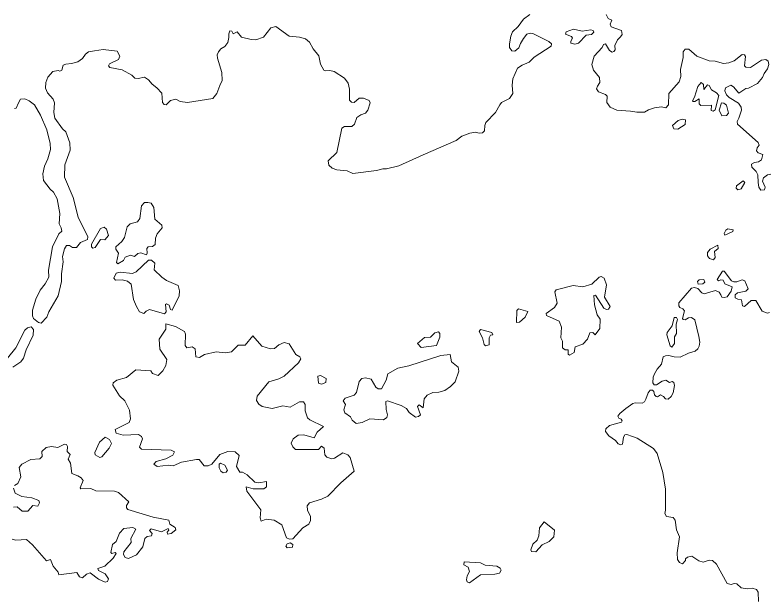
# Model space of a CAD drawing. Extents: x 369010 to 735936, y 6377141 to 6616555.
# Drawn here: x 445908 to 447892, y 6475191 to 6476731 of the extents above; entities that cross this region are included whole.
import ezdxf

# ---------------------------------------------------------------- set-up
doc = ezdxf.new("R2010")
doc.units = 0
doc.header["$LTSCALE"] = 40
doc.layers.add('3', color=7, linetype='Continuous', lineweight=13)

msp = doc.modelspace()

# ---------------------------------------------------------------- linework, layer by layer
at = {"layer": '3'}
for points in [[(447069.01, 6476401.35), (447084.23, 6476412.44), (447105.42, 6476420.71), (447120.31, 6476422.7), (447129.75, 6476420.22), (447138.52, 6476421.04), (447143.98, 6476426.67), (447144.48, 6476440.41), (447146.96, 6476448.52), (447172.45, 6476474.34), (447184.03, 6476494.69), (447188.5, 6476500.65), (447209.19, 6476511.74), (447217.96, 6476524.98), (447216.47, 6476546.66), (447218.62, 6476563.21), (447230.37, 6476591.35), (447242.46, 6476598.96), (447261.65, 6476607.57), (447274.56, 6476620.81), (447319.25, 6476649.77), (447319.75, 6476655.23), (447313.29, 6476662.02), (447271.09, 6476682.87), (447263.97, 6476683.2), (447255.37, 6476680.72), (447246.43, 6476669.8), (447238.65, 6476656.22), (447233.68, 6476644.97), (447223.75, 6476636.36), (447215.98, 6476637.52), (447209.85, 6476645.47), (447209.85, 6476655.73), (447213.33, 6476675.92), (447217.63, 6476687.01), (447232.69, 6476701.57), (447246.1, 6476720.61), (447262.98, 6476733.02)], [(447463.9, 6476732.52), (447469.36, 6476722.59), (447479.29, 6476717.63), (447474.33, 6476707.7), (447477.31, 6476700.25), (447503.95, 6476690.81), (447506.1, 6476680.22), (447501.64, 6476673.6), (447494.02, 6476666.32), (447487.07, 6476650.93), (447487.9, 6476639.84), (447484.59, 6476635.54), (447479.79, 6476633.88), (447473, 6476637.69), (447462.25, 6476655.23), (447457.12, 6476653.41), (447453.47, 6476646.13), (447432.29, 6476623.45), (447426.17, 6476601.11), (447430.63, 6476586.55), (447446.52, 6476566.69), (447447.68, 6476553.94), (447441.06, 6476544.01), (447438.58, 6476536.73), (447444.04, 6476528.95), (447462.58, 6476522), (447466.38, 6476517.37), (447466.05, 6476501.48), (447474.16, 6476489.07), (447492.37, 6476480.79), (447527.79, 6476478.64), (447544.5, 6476475.33), (447564.53, 6476475.16), (447575.29, 6476481.62), (447590.84, 6476487.24), (447609.88, 6476489.89), (447621.46, 6476486.75), (447628.08, 6476494.86), (447628.58, 6476524.65), (447656.05, 6476555.6), (447660.52, 6476569.17), (447659.53, 6476587.87), (447666.97, 6476619.98), (447666.97, 6476634.71), (447671.77, 6476641.83), (447681.21, 6476641.83), (447703.05, 6476623.12), (447735.49, 6476610.88), (447750.55, 6476609.72)], [(446007.47, 6476583.07), (446021.04, 6476584.89), (446025.51, 6476583.24), (446030.64, 6476586.05), (446034.44, 6476598.96), (446041.23, 6476601.94), (446056.29, 6476603.76), (446073.17, 6476608.39), (446085.25, 6476616.67), (446093.03, 6476628.09), (446101.31, 6476634.21), (446117.19, 6476637.52), (446140.2, 6476641), (446176.61, 6476636.36), (446183.89, 6476623.12), (446180.09, 6476614.02), (446156.42, 6476602.77), (446153.77, 6476597.64), (446157.41, 6476593.33), (446189.52, 6476587.04), (446215.01, 6476572.81), (446222.95, 6476564.7), (446231.56, 6476563.87), (446248.77, 6476567.68), (446259.36, 6476560.4), (446268.47, 6476549.14), (446281.21, 6476540.04), (446294.12, 6476525.64), (446295.94, 6476501.15), (446300.57, 6476495.35), (446305.54, 6476494.69), (446317.12, 6476506.11), (446330.86, 6476510.08), (446342.45, 6476503.3), (446361.98, 6476501.48), (446428.18, 6476511.74), (446439.1, 6476524.98), (446446.71, 6476545.67), (446452.67, 6476559.4), (446452.51, 6476580.42), (446440.59, 6476617.5), (446439.76, 6476626.6), (446443.4, 6476634.71), (446449.53, 6476641.99), (446460.12, 6476648.78), (446467.9, 6476659.04), (446470.88, 6476672.11), (446470.88, 6476681.88), (446473.36, 6476690.15), (446478.16, 6476689.33), (446481.97, 6476681.88), (446492.72, 6476687.01), (446503.98, 6476673.44), (446529.8, 6476666.82), (446541.55, 6476666.49), (446562.24, 6476672.94), (446581.6, 6476697.27), (446594.34, 6476701.57), (446629.76, 6476675.59), (446656.9, 6476672.77), (446672.3, 6476668.47), (446683.05, 6476660.03), (446692.65, 6476642.49), (446707.22, 6476624.28), (446712.02, 6476601.94), (446720.79, 6476586.05), (446725.92, 6476584.06), (446736.51, 6476585.72), (446747.77, 6476583.07), (446775.07, 6476565.36), (446785, 6476551.63), (446788.48, 6476536.4), (446788.31, 6476507.11), (446793.94, 6476501.81), (446800.89, 6476500.98), (446814.13, 6476512.57), (446824.89, 6476512.24), (446839.95, 6476506.61), (446842.93, 6476500.15), (446836.97, 6476481.29), (446830.19, 6476472.68), (446817.77, 6476468.38), (446807.84, 6476461.43), (446801.39, 6476444.21), (446794.11, 6476438.26), (446774.74, 6476437.92), (446768.45, 6476433.13), (446754.55, 6476369.57), (446732.04, 6476347.73), (446734.19, 6476336.14), (446742.3, 6476327.86), (446754.88, 6476323.56), (446782.19, 6476321.08), (446797.25, 6476314.46), (446858.98, 6476321.74), (446876.03, 6476326.54), (446885.63, 6476326.04), (446918.07, 6476333.82), (446981.95, 6476363.61), (447069.01, 6476401.35)], [(447750.55, 6476609.72), (447773.23, 6476603.76), (447786.96, 6476605.91), (447800.87, 6476610.88), (447822.38, 6476627.59), (447827.84, 6476626.43), (447830.82, 6476621.8), (447827.84, 6476597.97), (447831.32, 6476594.16), (447844.39, 6476593), (447872.7, 6476612.2), (447883.95, 6476614.02), (447890.9, 6476610.05), (447892.56, 6476601.44), (447889.08, 6476589.53), (447880.14, 6476577.78), (447875.84, 6476566.69), (447862.1, 6476550.8), (447838.6, 6476538.72), (447831.65, 6476538.05), (447813.28, 6476525.81), (447799.05, 6476542.69), (447792.1, 6476546.5), (447778.36, 6476539.54), (447776.21, 6476531.43), (447780.51, 6476521.5), (447787.46, 6476514.22), (447811.96, 6476499.33), (447819.4, 6476489.07), (447820.23, 6476480.46), (447813.61, 6476459.44), (447808.65, 6476451.17), (447810.14, 6476443.88), (447864.59, 6476395.72), (447866.41, 6476388.44), (447861.94, 6476381.65), (447859.95, 6476373.38), (447863.76, 6476368.58), (447876.34, 6476363.94), (447873.19, 6476349.88), (447864.75, 6476344.91), (447854.66, 6476343.42), (447846.88, 6476338.29), (447847.54, 6476330.84), (447858.46, 6476318.93), (447863.59, 6476310.32), (447863.76, 6476289.96), (447866.24, 6476277.88), (447871.04, 6476269.77), (447880.97, 6476271.26), (447882.29, 6476278.05), (447875.84, 6476294.27), (447877.83, 6476303.04), (447888.58, 6476310.65), (447897.36, 6476312.31)], [(445906.51, 6476485.26), (445910.48, 6476486.42), (445916.6, 6476500.32), (445922.23, 6476509.59), (445933.82, 6476510.91), (445944.91, 6476505.78), (445959.14, 6476494.53), (445974.7, 6476467.55), (445991.91, 6476428.99), (446000.51, 6476392.91), (446001.18, 6476377.02), (445994.23, 6476352.52), (445984.96, 6476333.66), (445981.15, 6476313.47), (445982.81, 6476295.43), (446000.02, 6476272.59), (446009.29, 6476265.14), (446018.55, 6476247.1), (446026, 6476208.54), (446024.35, 6476181.39), (446029.31, 6476170.64), (446030.8, 6476162.53), (446022.69, 6476155.24), (446006.47, 6476120.98), (445996.21, 6476059.75), (445997.2, 6476040.88), (445986.94, 6476023.34), (445973.54, 6476006.95), (445962.28, 6475982.95), (445954.17, 6475954.49), (445954.17, 6475939.26), (445956.32, 6475931.81), (445969.23, 6475921.39), (445977.01, 6475919.9), (445991.74, 6475935.62), (445997.04, 6475949.85), (446021.53, 6475991.56), (446029.97, 6476029.3), (446029.97, 6476049.98), (446034.94, 6476081.43), (446032.46, 6476095.83), (446037.59, 6476115.69), (446043.71, 6476124.29), (446051.49, 6476124.79), (446059.1, 6476119.5), (446069.36, 6476119), (446080.29, 6476132.4), (446098.99, 6476140.51), (446099.49, 6476146.97), (446074, 6476199.1), (446060.76, 6476250.57), (446037.59, 6476304.2), (446038.58, 6476337.3), (446052.81, 6476375.2), (446051.66, 6476394.4), (446041.39, 6476424.02), (446032.95, 6476431.97), (446012.27, 6476459.44), (446009.62, 6476474.5), (446012.1, 6476500.15), (446008.62, 6476509.75), (445993.07, 6476526.8), (445987.61, 6476538.39), (445988.93, 6476553.78), (445994.23, 6476567.51), (446007.47, 6476583.07)], [(447803.52, 6475994.37), (447809.97, 6476000), (447831.65, 6476003.81), (447837.94, 6476010.43), (447829.33, 6476031.45), (447822.38, 6476034.43), (447807.98, 6476028.96), (447800.2, 6476028.8), (447793.75, 6476031.12), (447774.72, 6476056.77), (447770.41, 6476056.77), (447756.35, 6476035.25), (447759.33, 6476031.12), (447766.28, 6476034.1), (447771.9, 6476033.27), (447776.54, 6476023.34), (447795.57, 6476015.23), (447792.92, 6476003.81), (447782.66, 6475988.91), (447774.55, 6475987.26), (447768.1, 6475988.08), (447765.95, 6475994.87), (447761.81, 6476001.82), (447751.71, 6476005.96), (447722.25, 6475997.19), (447716.13, 6476000), (447705.7, 6476010.76), (447696.43, 6476013.9), (447688.99, 6476011.75), (447655.22, 6475973.36), (447655.22, 6475965.74), (447658.2, 6475961.44), (447665.82, 6475957.96), (447670.12, 6475952.01), (447664.99, 6475932.31), (447667.14, 6475929.17), (447671.77, 6475928.34), (447680.88, 6475933.97), (447688.32, 6475934.63), (447697.59, 6475928.67), (447708.18, 6475884.81), (447710.83, 6475869.75), (447709.18, 6475859.49), (447705.7, 6475852.37), (447697.92, 6475845.75), (447681.04, 6475840.79), (447658.53, 6475830.03), (447642.65, 6475830.86), (447628.91, 6475834.66), (447620.63, 6475834.17), (447613.85, 6475831.19), (447609.54, 6475812.32), (447598.29, 6475798.58), (447591.17, 6475786.17), (447587.53, 6475777.56), (447587.04, 6475762.34), (447590.01, 6475757.87), (447596.8, 6475757.37), (447611.53, 6475766.81), (447621.3, 6475769.45), (447630.4, 6475763.83), (447637.35, 6475766.64), (447642.48, 6475763.33), (447643.64, 6475755.72), (447640.82, 6475736.19), (447635.53, 6475726.75), (447626.92, 6475719.97), (447620.14, 6475720.8), (447615.34, 6475726.42), (447606.73, 6475731.06), (447599.12, 6475725.93), (447595.48, 6475726.42), (447591.67, 6475731.22), (447589.19, 6475739.83), (447585.71, 6475743.47), (447580.25, 6475743.14), (447574.95, 6475736.35), (447568.5, 6475719.97), (447564.53, 6475712.69), (447558.57, 6475708.88), (447540.03, 6475710.04), (447534.41, 6475708.38), (447515.54, 6475695.31), (447499.65, 6475682.07), (447494.85, 6475674.79), (447497.33, 6475669.99), (447503.79, 6475667.17), (447506.44, 6475662.87), (447504.28, 6475658.9), (447473, 6475650.62), (447463.07, 6475641.19), (447462.58, 6475634.9), (447470.69, 6475623.31), (447488.4, 6475610.9), (447495.68, 6475601.8), (447502.63, 6475599.15), (447507.26, 6475600.81), (447509.75, 6475619.84), (447513.22, 6475625.47), (447518.52, 6475626.62)], [(447894.05, 6475948.2), (447888.42, 6475946.38), (447874.85, 6475951.84), (447857.63, 6475979.48), (447845.72, 6475979.98), (447828.18, 6475963.92), (447822.88, 6475965.74), (447820.23, 6475981.46), (447810.96, 6475982.79), (447803.18, 6475986.76), (447803.52, 6475994.37)], [(445902.04, 6475804.38), (445922.89, 6475818.11), (445930.51, 6475827.38), (445937.13, 6475849.72), (445955.5, 6475887.96), (445956.32, 6475903.18), (445949.87, 6475910.46), (445940.44, 6475907.48), (445933.49, 6475901.03), (445909.65, 6475855.35), (445888.3, 6475827.88)], [(446374.22, 6475857.17), (446359.82, 6475855.35), (446355.52, 6475861.47), (446356.51, 6475890.6), (446354.2, 6475897.55), (446329.87, 6475911.29), (446305.21, 6475918.57), (446305.21, 6475904.34), (446286.84, 6475877.53), (446289.32, 6475851.54), (446307.69, 6475824.24), (446304.71, 6475808.35), (446296.93, 6475794.45), (446284.19, 6475782.36), (446269.79, 6475787.49), (446265.49, 6475794.45), (446225.6, 6475797.42), (446201.44, 6475776.9), (446175.62, 6475769.62), (446166.51, 6475763.16), (446165.69, 6475756.21), (446182.4, 6475728.24), (446196.64, 6475715.5), (446208.72, 6475690.51), (446212.19, 6475667.83), (446208.39, 6475658.73), (446170.98, 6475639.7), (446174.13, 6475630.27), (446192.83, 6475624.64), (446233.05, 6475626.46), (446240.99, 6475621.82), (446243.47, 6475615.2), (446235.7, 6475593.52), (446240.83, 6475588.23), (446318.78, 6475585.74), (446327.38, 6475581.28), (446323.58, 6475572.01), (446305.04, 6475562.91), (446279.39, 6475555.29), (446272.93, 6475548.18), (446282.04, 6475542.22), (446311.5, 6475545.69)], [(446311.5, 6475545.69), (446324.07, 6475543.87), (446345.92, 6475553.97), (446385.81, 6475560.75), (446392.59, 6475560.42), (446406, 6475543.87), (446416.59, 6475544.04), (446426.19, 6475548.18), (446447.04, 6475573.66), (446468.39, 6475581.77), (446487.26, 6475581.28), (446498.02, 6475571.01), (446490.74, 6475542.38), (446499.34, 6475527.65), (446506.63, 6475527.32), (446519.2, 6475520.37), (446539.23, 6475501.5), (446549.82, 6475499.02), (446569.68, 6475503.32), (446569.52, 6475488.59), (446562.73, 6475483.3), (446534.76, 6475483.3), (446516.22, 6475489.26), (446517.88, 6475477.67), (446555.28, 6475428.52), (446552.97, 6475407), (446555.95, 6475398.73), (446569.19, 6475404.02), (446590.37, 6475400.88), (446610.07, 6475388.79), (446622.64, 6475354.87), (446630.59, 6475351.39), (446639.36, 6475351.89), (446665.34, 6475381.18), (446680.9, 6475390.78), (446685.87, 6475400.05), (446685.87, 6475410.31), (446677.59, 6475427.69), (446676.43, 6475438.61), (446682.89, 6475446.72), (446714.66, 6475455.99), (446731.21, 6475463.93), (446765.14, 6475499.68), (446800.89, 6475530.14), (446789.97, 6475566.38), (446783.68, 6475573.33), (446770.6, 6475578.3), (446748.92, 6475564.23), (446741.64, 6475562.57), (446728.4, 6475566.88), (446722.94, 6475572.84), (446721.45, 6475590.38), (446715, 6475595.67), (446706.39, 6475587.07), (446646.31, 6475587.4), (446639.03, 6475593.85), (446634.73, 6475603.78), (446639.86, 6475614.87), (446653.26, 6475624.8), (446667.83, 6475625.63), (446695.63, 6475617.85), (446703.24, 6475632.42), (446719.63, 6475647.48), (446683.88, 6475665.02), (446677.92, 6475670.81), (446671.96, 6475688.85), (446671.8, 6475705.9), (446666.83, 6475712.85), (446656.9, 6475712.52), (446632.08, 6475699.11), (446613.21, 6475701.76), (446584.91, 6475695.31), (446558.1, 6475700.44), (446549.66, 6475706.73), (446543.53, 6475716.66), (446544.86, 6475727.58), (446576.3, 6475765.81), (446602.45, 6475772.93), (446616.35, 6475780.38), (446653.76, 6475815.13), (446659.88, 6475825.89), (446657.4, 6475831.02), (446647.3, 6475836.98), (446629.43, 6475865.45), (446616.52, 6475868.92), (446602.29, 6475863.13), (446590.87, 6475852.87), (446580.61, 6475852.04), (446557.77, 6475858.99), (446533.77, 6475886.47), (446513.25, 6475861.81), (446495.21, 6475861.97), (446477.66, 6475844.26), (446461.61, 6475841.78), (446437.45, 6475844.26), (446406.16, 6475837.31), (446393.09, 6475829.2), (446383.82, 6475831.02), (446382, 6475852.54), (446374.22, 6475857.17)], [(447518.52, 6475626.62), (447533.41, 6475621), (447545.83, 6475617.36), (447588.36, 6475589.72), (447598.12, 6475576.81), (447613.35, 6475526.99), (447620.47, 6475482.8), (447620.47, 6475427.36), (447618.65, 6475418.25), (447622.45, 6475410.64), (447640.33, 6475408.16), (447645.29, 6475400.88), (447649.43, 6475376.05), (447656.71, 6475357.35), (447650.59, 6475315.48), (447652.08, 6475297.27), (447656.71, 6475289.16), (447664.66, 6475285.69), (447672.93, 6475294.46), (447673.26, 6475299.59), (447677.73, 6475303.89), (447689.48, 6475306.37), (447708.35, 6475293.96), (447719.77, 6475290.49), (447735.49, 6475295.95), (447743.77, 6475294.46), (447754.36, 6475285.19), (447782.66, 6475234.71), (447792.92, 6475231.57), (447800.7, 6475233.88), (447807.98, 6475233.06), (447819.57, 6475222.63), (447835.29, 6475219.98), (447848.7, 6475222.3), (447859.46, 6475218.49), (447863.76, 6475211.21), (447864.75, 6475187.05)], [(446266.31, 6475378.53), (446293.79, 6475369.93), (446310.5, 6475378.7), (446312.82, 6475374.56), (446308.19, 6475369.27), (446309.01, 6475364.63), (446318.45, 6475366.12), (446331.36, 6475375.22), (446329.04, 6475381.35), (446315.47, 6475390.78), (446312.49, 6475400.88), (446271.11, 6475408.82), (446205.08, 6475428.85), (446201.27, 6475433.48), (446201.27, 6475439.77), (446207.23, 6475449.37), (446179.92, 6475474.2), (446169.66, 6475477.34), (446120.84, 6475478), (446107.6, 6475484.13), (446081.45, 6475483.3), (446079.13, 6475485.95), (446086.91, 6475505.14), (446082.11, 6475512.59), (446073.5, 6475518.05), (446056.95, 6475523.68), (446053.97, 6475550.82), (446047.85, 6475561.91), (446053.14, 6475573.99), (446044.87, 6475582.1), (446045.7, 6475594.68), (446043.05, 6475600.47), (446037.59, 6475601.14), (446020.04, 6475592.53), (446003.66, 6475595.51), (445989.92, 6475592.86), (445978.17, 6475581.61), (445979.33, 6475568.86), (445973.37, 6475562.24), (445949.7, 6475560.75), (445925.54, 6475548.18), (445918.42, 6475540.07), (445923.06, 6475515.07), (445915.45, 6475497.86), (445906.34, 6475492.73)], [(445903.36, 6475485.12), (445908.49, 6475472.37), (445925.87, 6475463.27), (445951.69, 6475459.8), (445970.56, 6475453.01), (445972.54, 6475446.56), (445967.91, 6475438.28), (445954.67, 6475439.44), (445941.43, 6475425.04), (445926.37, 6475424.71), (445913.13, 6475435.96), (445904.03, 6475435.63)], [(445899.89, 6475350.73), (445909.65, 6475348.41), (445937.62, 6475349.9), (445954.01, 6475336), (445990.75, 6475294.29), (446001.01, 6475297.44), (446007.8, 6475279.73), (446021.04, 6475264.17), (446023.19, 6475257.05), (446070.69, 6475263.67), (446077.14, 6475251.59), (446085.42, 6475248.94), (446095.68, 6475259.21), (446105.94, 6475262.18), (446127.46, 6475245.96), (446145.16, 6475237.69), (446151.62, 6475239.51), (446153.61, 6475246.79), (446144.67, 6475259.54), (446127.13, 6475268.64), (446126.13, 6475273.94), (446144.5, 6475280.06), (446165.85, 6475301.08), (446173.63, 6475313.33), (446171.15, 6475315.97), (446162.71, 6475313.66), (446160.06, 6475315.81), (446164.2, 6475336.66), (446174.46, 6475345.1), (446183.07, 6475366.95), (446194.15, 6475378.7)], [(446194.15, 6475378.7), (446217.99, 6475381.68), (446225.43, 6475377.21), (446212.69, 6475352.55), (446213.68, 6475342.29), (446193.82, 6475318.12), (446193.33, 6475310.51), (446197.46, 6475302.73), (446206.57, 6475299.75), (446227.75, 6475310.18), (446244.47, 6475330.54), (446249.27, 6475352.88), (446255.39, 6475357.85), (446267.47, 6475359.67), (446268.96, 6475366.12), (446261.85, 6475373.73), (446266.31, 6475378.53)]]:
    msp.add_lwpolyline(points, dxfattribs=at)
for points in [[(447381.31, 6476654.74), (447391.41, 6476656.89), (447410.94, 6476678.4), (447425.67, 6476680.06), (447431.63, 6476686.51), (447429.64, 6476690.81), (447424.01, 6476692.14), (447400.68, 6476688.83), (447378, 6476693.96), (447358.64, 6476687.5), (447357.32, 6476680.72), (447372.71, 6476675.09), (447375.69, 6476670.79), (447370.56, 6476662.68), (447371.38, 6476657.71)], [(447714.31, 6476553.28), (447705.54, 6476543.52), (447696.93, 6476515.22), (447691.47, 6476505.78), (447693.45, 6476503.96), (447697.76, 6476503.46), (447708.68, 6476510.42), (447709.18, 6476497.18), (447712.98, 6476493.37), (447741.62, 6476494.2), (447740.29, 6476479.96), (447746.09, 6476478.31), (447751.05, 6476482.11), (447760.98, 6476519.35), (447754.69, 6476526.8), (447740.95, 6476534.58), (447735.16, 6476546.16), (447730.86, 6476547.32), (447720.76, 6476535.41), (447720.27, 6476548.15)], [(447780.51, 6476466.56), (447786.14, 6476473.01), (447781.01, 6476493.7), (447774.06, 6476499.66), (447767.6, 6476499.99), (447761.64, 6476481.12), (447768.59, 6476466.23)], [(447664.16, 6476457.29), (447653.9, 6476453.81), (447638.84, 6476440.41), (447642.15, 6476431.8), (447652.91, 6476430.64), (447672.27, 6476443.39), (447672.44, 6476455.8)], [(447824.37, 6476294.43), (447807.16, 6476281.85), (447806.33, 6476275.4), (447810.8, 6476271.26), (447819.4, 6476273.74), (447828.67, 6476290.79)], [(446257.21, 6476238), (446248.27, 6476237.66), (446240.5, 6476229.06), (446236.52, 6476195.63), (446230.23, 6476187.02), (446210.7, 6476181.72), (446203.09, 6476173.61), (446195.97, 6476145.64), (446189.19, 6476134.56), (446173.14, 6476120.49), (446173.14, 6476114.7), (446180.42, 6476104.43), (446174.79, 6476079.94), (446178.27, 6476076.13), (446193.66, 6476085.24), (446197.8, 6476093.68), (446211.53, 6476098.81), (446222.29, 6476095.5), (446230.9, 6476103.77), (446238.67, 6476105.26), (446253.74, 6476099.47), (446256.05, 6476104.6), (446254.56, 6476116.85), (446258.54, 6476120.82), (446270.12, 6476122.14), (446276.58, 6476126.78), (446277.4, 6476144.16), (446281.71, 6476154.75), (446295.11, 6476170.64), (446294.62, 6476178.41), (446276.24, 6476193.81), (446273.6, 6476224.92), (446266.31, 6476236.34)], [(446142.52, 6476172.29), (446132.59, 6476168.98), (446109.09, 6476127.77), (446108.92, 6476121.15), (446112.89, 6476117.34), (446118.35, 6476119.5), (446132.59, 6476140.51), (446144.34, 6476139.69), (446153.61, 6476150.61), (446148.97, 6476167.66)], [(447783.99, 6476168.15), (447779.02, 6476165.17), (447774.39, 6476155.91), (447776.54, 6476151.93), (447797.56, 6476161.7), (447798.38, 6476165.67)], [(447757.67, 6476125.62), (447737.48, 6476114.53), (447730.69, 6476105.92), (447730.69, 6476096.99), (447736.15, 6476090.04), (447746.58, 6476087.06), (447750.88, 6476093.18), (447749.4, 6476108.57), (447758.99, 6476116.19)], [(446259.2, 6476086.06), (446226.26, 6476054.78), (446216.83, 6476050.48), (446184.22, 6476054.12), (446173.8, 6476051.97), (446167.84, 6476038.23), (446172.14, 6476032.77), (446189.85, 6476033.6), (446204.25, 6476030.29), (446213.19, 6476022.84), (446219.97, 6475982.13), (446227.25, 6475963.92), (446235.2, 6475949.85), (446247.12, 6475945.05), (446252.74, 6475951.67), (446262.01, 6475955.81), (446301.4, 6475944.72), (446305.87, 6475950.18), (446303.55, 6475969.05), (446306.7, 6475970.87), (446313.98, 6475967.07), (446317.29, 6475955.81), (446321.59, 6475953.83), (446340.29, 6475991.89), (446341.12, 6476004.97), (446336.98, 6476019.37), (446306.37, 6476032.44), (446294.45, 6476040.88), (446274.09, 6476060.58), (446275.42, 6476078.28), (446266.98, 6476085.57)], [(447450.83, 6476042.7), (447445.53, 6476041.05), (447426.66, 6476022.51), (447402.17, 6476015.39), (447377.34, 6476018.87), (447332.49, 6476008.11), (447328.85, 6476001.99), (447335.3, 6475972.36), (447327.69, 6475961.11), (447305.68, 6475945.38), (447306.67, 6475940.09), (447339.94, 6475925.03), (447346.72, 6475909.64), (447344.74, 6475881.67), (447349.04, 6475872.23), (447349.04, 6475854.52), (447356.16, 6475849.89), (447363.94, 6475849.39), (447363.94, 6475838.3), (447367.74, 6475835.32), (447379.82, 6475842.94), (447382.14, 6475857.17), (447402.66, 6475864.95), (447414.58, 6475878.19), (447421.04, 6475894.08), (447428.65, 6475895.07), (447434.61, 6475888.95), (447447.02, 6475905.66), (447448.34, 6475930.32), (447440.4, 6475941.91), (447433.61, 6475968.56), (447431.96, 6475993.05), (447436.1, 6475993.71), (447457.61, 6475959.78), (447464.56, 6475955.65), (447470.19, 6475956.47), (447474.33, 6475964.09), (447459.93, 6475988.75), (447464.56, 6476021.19), (447458.44, 6476038.4)], [(447721.43, 6476034.92), (447709.01, 6476034.1), (447704.38, 6476029.3), (447706.36, 6476022.51), (447718.45, 6476023.34), (447723.74, 6476027.97)], [(447233.35, 6475957.8), (447228.55, 6475953.49), (447227.73, 6475922.05), (447235.51, 6475922.55), (447250.9, 6475935.79), (447257.35, 6475950.85)], [(447642.98, 6475934.79), (447637.51, 6475913.28), (447624.27, 6475895.73), (447623.78, 6475889.28), (447632.71, 6475859.98), (447637.02, 6475856.67), (447643.97, 6475866.77), (447643.97, 6475884.15), (447648.77, 6475892.75), (447647.94, 6475917.08), (447651.58, 6475929.99), (447649.43, 6475934.63)], [(447146.63, 6475860.32), (447155.9, 6475863.13), (447155.73, 6475881.33), (447159.21, 6475888.12), (447165.66, 6475888.95), (447163.01, 6475895.4), (447132.89, 6475902.85), (447129.25, 6475897.55), (447138.52, 6475881.67), (447142.82, 6475863.63)], [(447022.67, 6475897.22), (447013.23, 6475894.58), (447001.15, 6475882.66), (446985.76, 6475882.49), (446967.72, 6475866.27), (446976.66, 6475856.01), (447017.54, 6475861.14), (447026.31, 6475882.99), (447026.14, 6475892.92)], [(447053.29, 6475837.81), (447028.46, 6475834.33), (446944.22, 6475807.35), (446915.42, 6475801.23), (446889.27, 6475786.34), (446884.8, 6475769.62), (446872.22, 6475747.11), (446863.95, 6475746.78), (446857.99, 6475751.41), (446845.58, 6475772.1), (446830.35, 6475775.91), (446820.59, 6475773.92), (446813.8, 6475766.48), (446806.68, 6475737.02), (446800.73, 6475730.06), (446776.56, 6475721.95), (446771.27, 6475715.33), (446777.89, 6475705.57), (446773.58, 6475691.83), (446776.23, 6475684.05), (446791.13, 6475672.97), (446795.43, 6475664.19), (446805.86, 6475656.08), (446821.25, 6475658.4), (446841.77, 6475667.83), (446877.69, 6475665.52), (446886.79, 6475671.48), (446888.44, 6475678.59), (446884.64, 6475692.16), (446884.14, 6475713.18), (446888.61, 6475715.33), (446924.36, 6475703.42), (446938.09, 6475695.14), (446945.05, 6475684.88), (446962.26, 6475672.14), (446969.54, 6475674.12), (446975.5, 6475678.59), (446966.89, 6475700.77), (446971.53, 6475705.07), (446982.28, 6475696.63), (446985.26, 6475720.63), (446993.04, 6475730.56), (447007.44, 6475737.68), (447023.49, 6475738.17), (447039.38, 6475742.81), (447054.44, 6475752.74), (447066.36, 6475765.32), (447076.29, 6475793.29), (447074.64, 6475804.04), (447056.76, 6475817.78)], [(446714.33, 6475758.86), (446726.08, 6475763.66), (446727.24, 6475774.58), (446712.35, 6475782.36), (446704.57, 6475780.71), (446706.72, 6475761.51)], [(446145.5, 6475619.51), (446130.1, 6475606.6), (446118.02, 6475579.12), (446118.35, 6475573), (446131.26, 6475565.88), (446136.39, 6475568.04), (446155.76, 6475590.38), (446161.72, 6475603.12), (446156.58, 6475613.88)], [(446455.98, 6475525.5), (446463.26, 6475527.32), (446467.07, 6475532.78), (446460.28, 6475545.86), (446448.7, 6475551.32), (446444.89, 6475548.18), (446445.22, 6475539.24), (446449.53, 6475529.8)], [(447300.55, 6475396.41), (447288.8, 6475380.85), (447287.14, 6475360), (447282.01, 6475348.74), (447271.09, 6475337.82), (447265.3, 6475323.09), (447267.61, 6475318.95), (447278.87, 6475317.46), (447295.25, 6475335.83), (447313.79, 6475345.27), (447326.53, 6475357.02), (447328.35, 6475374.73)], [(446632.08, 6475341.3), (446624.13, 6475338.65), (446620.82, 6475332.52), (446623.8, 6475328.39), (446638.2, 6475329.88), (446639.19, 6475336.66)], [(447104.1, 6475235.7), (447132.89, 6475256.89), (447171.12, 6475258.54), (447183.54, 6475261.85), (447187.67, 6475268.97), (447185.36, 6475274.43), (447176.25, 6475279.56), (447145.64, 6475282.71), (447133.22, 6475288.33), (447090.52, 6475291.31), (447089.37, 6475283.87), (447101.12, 6475276.91), (447104.1, 6475266.32), (447097.64, 6475254.57), (447096.15, 6475244.14), (447098.47, 6475238.52)]]:
    msp.add_lwpolyline(points, close=True, dxfattribs=at)

doc.saveas('drawing.dxf')
